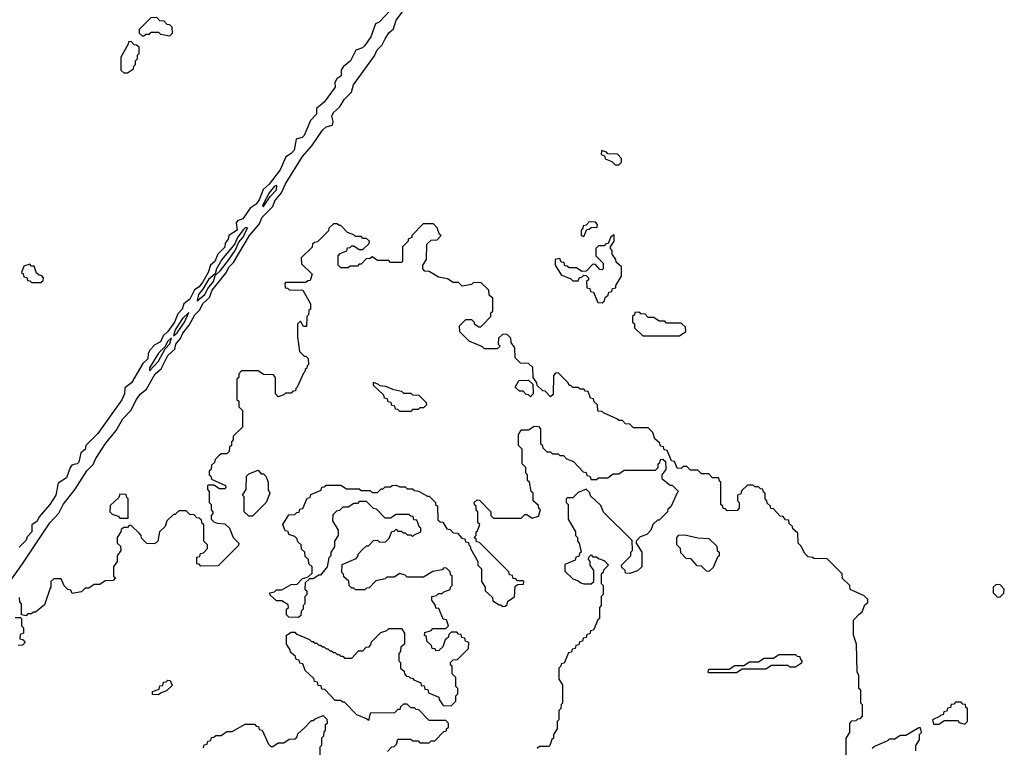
# Model space of a CAD drawing. Extents: x 2889633 to 3052318, y 540750 to 918690.
# Tile 368 of 656: x 2949750 to 2955100, y 782575 to 786528. Entities that reach past the tile are written whole.
import ezdxf

# ---------------------------------------------------------------- set-up
doc = ezdxf.new("R2010")
doc.units = 0

msp = doc.modelspace()

# ---------------------------------------------------------------- linework, layer by layer
at = {"layer": '0CON02XD'}
for points in [[(2949695, 783472.5), (2949765, 783572.5), (2949914, 783795), (2949962.3, 783847.7), (2949986, 783895), (2950052.3, 783977.7), (2950115, 784076.7), (2950148.8, 784111.2), (2950164, 784145), (2950215.8, 784225), (2950274.1, 784295.9), (2950310.3, 784359.7), (2950353.8, 784405), (2950384, 784465), (2950405, 784493.3), (2950438.3, 784521.7), (2950486.7, 784605), (2950518.3, 784631.7), (2950555, 784703.3), (2950592.5, 784737.5), (2950598.8, 784765), (2950624.1, 784795.9), (2950636.2, 784825), (2950670.8, 784869.2), (2950700.8, 784925), (2950728.8, 784951.2), (2950744.5, 784985.5), (2950781.7, 785018.3), (2950795, 785058.8), (2950869.4, 785150.6), (2950888, 785185), (2950911.7, 785208.3), (2950998, 785355), (2951052, 785418), (2951068, 785455), (2951126.1, 785513.9), (2951136.7, 785545), (2951172.9, 785587.1), (2951195, 785636.7), (2951285.8, 785785), (2951336.9, 785843.1), (2951395, 785928.8), (2951415, 785946), (2951450, 785955), (2951452.5, 785975), (2951446, 786005), (2951455, 786023.3), (2951487.7, 786052.3), (2951515, 786096.7), (2951553.3, 786135), (2951564.2, 786175), (2951677.5, 786332.5), (2951692, 786365), (2951718.8, 786391.2), (2951736, 786424), (2951755, 786456.7), (2951780.7, 786479.3), (2951796.2, 786525), (2951840, 786585)], [(2951765, 786580), (2951702.5, 786515), (2951682.5, 786505), (2951658.8, 786435), (2951625, 786387.5), (2951612.5, 786375), (2951577, 786363), (2951547.5, 786305), (2951507, 786273), (2951497.5, 786255), (2951496.1, 786223.9), (2951473.6, 786206.4), (2951463, 786187), (2951465, 786162.5), (2951405, 786080), (2951362.5, 786045), (2951362.5, 786015), (2951329.3, 785980.7), (2951295, 785900), (2951285, 785888.8), (2951251.7, 785878.3), (2951240.9, 785819.1), (2951225, 785801.2), (2951196.4, 785783.6), (2951165, 785713.3), (2951106.2, 785635), (2951073.8, 785606.2), (2951051.3, 785548.7), (2951035, 785526.2), (2951002.5, 785505), (2950963, 785447), (2950933.3, 785435), (2950926.7, 785425), (2950931.2, 785385), (2950886.7, 785355), (2950882.5, 785335), (2950866.7, 785313.3), (2950865, 785292.5), (2950825.9, 785254.1), (2950811.2, 785215), (2950786.2, 785193.8), (2950773.8, 785155), (2950745, 785104.2), (2950725, 785076.2), (2950700, 785060), (2950675, 785010), (2950642.5, 784985), (2950633.3, 784955), (2950609.3, 784930.7), (2950590.8, 784885), (2950555, 784833.8), (2950529.3, 784810.7), (2950515, 784777.5), (2950485, 784762.5), (2950457, 784733), (2950447.5, 784715), (2950446.2, 784685), (2950419.3, 784660.7), (2950356.7, 784555), (2950321.2, 784528.8), (2950320, 784495), (2950305, 784463.3), (2950175, 784280), (2950110, 784215), (2950105, 784192.5), (2950082.5, 784175), (2950072, 784125), (2950062.5, 784115), (2950045, 784112), (2950032.5, 784107.5), (2950024.1, 784095.9), (2950005, 784040), (2949959.3, 784010.7), (2949946, 783945), (2949913.8, 783895), (2949855, 783827.5), (2949845.6, 783804.4), (2949816.2, 783783.8), (2949815.8, 783745), (2949791.4, 783718.6), (2949785, 783700), (2949747.7, 783662.3)], [(2950565, 786440), (2950580, 786455), (2950578.3, 786488.3), (2950565, 786500), (2950551.7, 786501.7), (2950535, 786520), (2950511.7, 786521.7), (2950495, 786540), (2950461.7, 786538.3), (2950400, 786475), (2950400, 786455), (2950415, 786440), (2950425, 786440), (2950435, 786450), (2950455, 786450), (2950465, 786460), (2950505, 786460), (2950515, 786450), (2950565, 786440)], [(2950335, 786240), (2950368.3, 786261.7), (2950370, 786275), (2950380, 786285), (2950380, 786305), (2950390, 786315), (2950390, 786335), (2950400, 786345), (2950398.3, 786378.3), (2950385, 786390), (2950371.7, 786391.7), (2950355, 786410), (2950341.7, 786408.3), (2950340, 786395), (2950300, 786325), (2950300, 786255), (2950315, 786240), (2950335, 786240)], [(2953005, 785740), (2953020, 785755), (2953020, 785775), (2952998.3, 785798.3), (2952945, 785800), (2952938.3, 785808.3), (2952911.7, 785818.3), (2952910, 785795), (2952928.3, 785788.3), (2952931.7, 785771.7), (2952968.3, 785758.3), (2952985, 785740), (2953005, 785740)], [(2951075, 785512.5), (2951111.7, 785568.3), (2951145, 785603.3), (2951147, 785627), (2951135, 785623.3), (2951105, 785587.5), (2951075, 785530), (2951070, 785515), (2951075, 785512.5)], [(2954240, 782535), (2954240, 782625), (2954260, 782655), (2954260, 782705), (2954271.7, 782718.3), (2954295, 782720), (2954305, 782730), (2954318.3, 782731.7), (2954330, 782745), (2954330, 782805), (2954320, 782815), (2954320, 782885), (2954310, 782895), (2954310, 782965), (2954300, 782985), (2954297.5, 783135), (2954280, 783185), (2954280, 783265), (2954311.7, 783298.3), (2954328.3, 783311.7), (2954341.7, 783348.3), (2954358.3, 783361.7), (2954358.3, 783378.3), (2954338.3, 783398.3), (2954261.7, 783431.7), (2954260, 783455), (2954221.7, 783491.7), (2954218.3, 783518.3), (2954138.3, 783598.3), (2954065, 783600), (2954057, 783607), (2954035, 783610), (2954015, 783630), (2953997, 783667), (2953980, 783685), (2953978.3, 783738.3), (2953951.7, 783761.7), (2953950, 783775), (2953931.7, 783791.7), (2953928.3, 783808.3), (2953911.7, 783811.7), (2953898.3, 783828.3), (2953881.7, 783831.7), (2953845, 783870), (2953831.7, 783871.7), (2953830, 783885), (2953811.7, 783901.7), (2953810, 783915), (2953800, 783925), (2953800, 783955), (2953791.7, 783961.7), (2953788.3, 783978.3), (2953775, 783980), (2953765, 783990), (2953745, 783990), (2953735, 784000), (2953705, 784000), (2953671.7, 783968.3), (2953668.3, 783951.7), (2953650, 783945), (2953650, 783915), (2953660, 783905), (2953660, 783875), (2953648.3, 783861.7), (2953595, 783860), (2953585, 783870), (2953571.7, 783871.7), (2953570, 783885), (2953560, 783895), (2953560, 784015), (2953551.7, 784021.7), (2953548.3, 784038.3), (2953515, 784040), (2953495, 784060), (2953455, 784060), (2953435, 784080), (2953395, 784080), (2953375, 784100), (2953355, 784100), (2953345, 784090), (2953321.7, 784091.7), (2953308.3, 784128.3), (2953291.7, 784131.7), (2953268.3, 784188.3), (2953251.7, 784191.7), (2953248.3, 784208.3), (2953231.7, 784211.7), (2953228.3, 784228.3), (2953201.7, 784251.7), (2953190, 784285), (2953165, 784310), (2953085, 784310), (2953065, 784330), (2953041.7, 784331.7), (2953025, 784350), (2953005, 784350), (2952995, 784360), (2952921.7, 784391.7), (2952915, 784400), (2952891.7, 784401.7), (2952890, 784435), (2952871.7, 784451.7), (2952868.3, 784468.3), (2952851.7, 784471.7), (2952838.3, 784508.3), (2952825, 784510), (2952815, 784520), (2952795, 784520), (2952785, 784530), (2952755, 784530), (2952745, 784540), (2952735, 784540), (2952730, 784555), (2952675, 784610), (2952661.7, 784608.3), (2952650, 784595), (2952648.3, 784491.7), (2952635, 784480), (2952605, 784510), (2952591.7, 784511.7), (2952561.7, 784541.7), (2952560, 784555), (2952540, 784585), (2952538.3, 784638.3), (2952515, 784660), (2952471.7, 784661.7), (2952441.7, 784691.7), (2952440, 784745), (2952420, 784775), (2952418.3, 784798.3), (2952398.3, 784818.3), (2952375, 784820), (2952351.7, 784798.3), (2952350, 784765), (2952360, 784755), (2952345, 784740), (2952275, 784740), (2952265, 784750), (2952191.7, 784781.7), (2952141.7, 784831.7), (2952140, 784865), (2952175, 784900), (2952205, 784900), (2952220, 784885), (2952220, 784875), (2952245, 784860), (2952255, 784860), (2952268.3, 784871.7), (2952310, 784915), (2952310, 784935), (2952320, 784945), (2952320, 785015), (2952301.7, 785031.7), (2952298.3, 785058.3), (2952258.3, 785098.3), (2952215, 785100), (2952205, 785090), (2952155, 785080), (2952135, 785100), (2952105, 785100), (2952075, 785120), (2952025, 785130), (2951975, 785160), (2951951.7, 785161.7), (2951940, 785175), (2951940, 785195), (2951960, 785225), (2951961.7, 785308.3), (2951985, 785330), (2952018.3, 785331.7), (2952040, 785355), (2952031.7, 785361.7), (2952018.3, 785398.3), (2951998.3, 785418.3), (2951941.7, 785418.3), (2951880, 785355), (2951880, 785345), (2951860, 785335), (2951860, 785325), (2951830, 785295), (2951830, 785215), (2951825, 785210), (2951765, 785210), (2951755, 785220), (2951695, 785220), (2951665, 785240), (2951655, 785230), (2951631.7, 785228.3), (2951605, 785200), (2951595, 785200), (2951585, 785190), (2951545, 785190), (2951535, 785180), (2951495, 785180), (2951480, 785195), (2951480, 785245), (2951491.7, 785258.3), (2951528.3, 785271.7), (2951531.7, 785288.3), (2951545, 785290), (2951555, 785300), (2951565, 785300), (2951595, 785280), (2951615, 785280), (2951648.3, 785311.7), (2951650, 785325), (2951635, 785340), (2951615, 785340), (2951605, 785350), (2951575, 785350), (2951565, 785360), (2951531.7, 785371.7), (2951495, 785410), (2951485, 785410), (2951475, 785420), (2951455, 785420), (2951430, 785395), (2951428.3, 785381.7), (2951368.3, 785321.7), (2951351.7, 785318.3), (2951341.7, 785308.3), (2951338.3, 785291.7), (2951280, 785235), (2951281.7, 785201.7), (2951340, 785145), (2951328.3, 785111.7), (2951315, 785110), (2951305, 785100), (2951195, 785100), (2951190, 785095), (2951191.7, 785071.7), (2951205, 785070), (2951215, 785060), (2951288.3, 785058.3), (2951330, 784985), (2951330, 784955), (2951321.7, 784948.3), (2951320, 784925), (2951310, 784915), (2951308.3, 784861.7), (2951291.7, 784861.7), (2951275, 784890), (2951260, 784875), (2951260, 784805), (2951270, 784725), (2951295, 784700), (2951305, 784700), (2951318.3, 784688.3), (2951320, 784655), (2951311.7, 784648.3), (2951310, 784635), (2951301.7, 784628.3), (2951300, 784615), (2951291.7, 784608.3), (2951258.3, 784531.7), (2951250, 784525), (2951248.3, 784511.7), (2951235, 784510), (2951225, 784500), (2951195, 784500), (2951185, 784490), (2951155, 784480), (2951140, 784495), (2951140, 784585), (2951128.3, 784598.3), (2951075, 784600), (2951045, 784620), (2950955, 784620), (2950940, 784605), (2950940, 784585), (2950930, 784575), (2950930, 784465), (2950940, 784455), (2950940, 784425), (2950960, 784405), (2950960, 784315), (2950910, 784265), (2950910, 784245), (2950900, 784235), (2950900, 784215), (2950890, 784205), (2950888.3, 784181.7), (2950875, 784170), (2950845, 784170), (2950831.7, 784158.3), (2950811.7, 784138.3), (2950808.3, 784121.7), (2950791.7, 784108.3), (2950790, 784085), (2950780, 784075), (2950780, 784055), (2950788.3, 784048.3), (2950791.7, 784031.7), (2950868.3, 783998.3), (2950870, 783985), (2950865, 783980), (2950835, 783980), (2950805, 784000), (2950775, 784000), (2950770, 783995), (2950770, 783975), (2950780, 783965), (2950780, 783905), (2950790, 783895), (2950790, 783865), (2950800, 783855), (2950800, 783845), (2950790, 783835), (2950790, 783815), (2950805, 783800), (2950823, 783793), (2950865, 783790), (2950890, 783765), (2950910, 783715), (2950940, 783685), (2950938.3, 783671.7), (2950828.3, 783561.7), (2950735, 783560), (2950725, 783570), (2950711.7, 783571.7), (2950711.7, 783608.3), (2950728.3, 783611.7), (2950731.7, 783628.3), (2950748.3, 783631.7), (2950770, 783655), (2950770, 783675), (2950750, 783695), (2950750, 783785), (2950741.7, 783791.7), (2950738.3, 783808.3), (2950725, 783820), (2950711.7, 783821.7), (2950698.3, 783838.3), (2950675, 783840), (2950655, 783860), (2950615, 783860), (2950595, 783840), (2950585, 783840), (2950550, 783805), (2950540, 783775), (2950510, 783745), (2950500, 783695), (2950485, 783680), (2950441.7, 783681.7), (2950411.7, 783711.7), (2950410, 783725), (2950398.3, 783738.3), (2950355, 783780), (2950345, 783780), (2950335, 783770), (2950315, 783770), (2950301.7, 783758.3), (2950300, 783745), (2950280, 783715), (2950280, 783685), (2950298.3, 783668.3), (2950300, 783645), (2950280, 783615), (2950280, 783585), (2950260, 783555), (2950260, 783505), (2950270, 783495), (2950258.3, 783481.7), (2950215, 783480), (2950185, 783460), (2950155, 783460), (2950125, 783440), (2950105, 783440), (2950085, 783420), (2950035, 783410), (2950028.3, 783428.3), (2950011.7, 783431.7), (2949991.7, 783451.7), (2949975, 783490), (2949935, 783490), (2949920, 783475), (2949920, 783445), (2949915, 783440)], [(2950715, 785000), (2950756, 785035), (2950771.9, 785068.1), (2950802.5, 785105), (2950811.7, 785138.3), (2950841.2, 785165), (2950885, 785221.2), (2950921.2, 785275), (2950940.8, 785319.2), (2950965, 785346.7), (2950988.3, 785398.3), (2950975, 785396.7), (2950965, 785386.7), (2950934, 785345), (2950919.2, 785310.8), (2950848.8, 785225), (2950818.8, 785175), (2950813, 785147), (2950775, 785116), (2950745.8, 785064.2), (2950720.8, 785035), (2950715, 785000)], [(2952815, 785350), (2952831.7, 785388.3), (2952845, 785390), (2952855, 785400), (2952888.3, 785401.7), (2952890, 785415), (2952878.3, 785428.3), (2952845, 785430), (2952828.3, 785411.7), (2952811.7, 785408.3), (2952810, 785395), (2952800, 785385), (2952800, 785355), (2952815, 785350)], [(2952915, 784990), (2952928.3, 785001.7), (2952931.7, 785018.3), (2952948.3, 785031.7), (2952951.7, 785048.3), (2952968.3, 785051.7), (2952971.7, 785068.3), (2952988.3, 785071.7), (2952990, 785085), (2953020, 785135), (2953020, 785185), (2952991.7, 785211.7), (2952990, 785225), (2952970, 785255), (2952970, 785275), (2952960, 785285), (2952960, 785295), (2952980, 785325), (2952980, 785360), (2952961.7, 785348.3), (2952948.3, 785311.7), (2952935, 785310), (2952925, 785300), (2952895, 785300), (2952880, 785285), (2952880, 785245), (2952920, 785205), (2952920, 785175), (2952915, 785170), (2952901.7, 785171.7), (2952878.3, 785198.3), (2952865, 785200), (2952828.3, 785161.7), (2952805, 785160), (2952775, 785180), (2952735, 785180), (2952725, 785190), (2952711.7, 785191.7), (2952708.3, 785208.3), (2952691.7, 785211.7), (2952685, 785230), (2952660, 785225), (2952660, 785195), (2952691.7, 785141.7), (2952745, 785120), (2952755, 785110), (2952785, 785110), (2952791.7, 785128.3), (2952805, 785130), (2952815, 785140), (2952828.3, 785138.3), (2952840, 785125), (2952840, 785115), (2952830, 785105), (2952831.7, 785071.7), (2952848.3, 785068.3), (2952851.7, 785051.7), (2952868.3, 785048.3), (2952891.7, 784991.7), (2952915, 784990)], [(2949865, 785100), (2949878.3, 785111.7), (2949880, 785125), (2949868.3, 785138.3), (2949855, 785140), (2949841.7, 785151.7), (2949828.3, 785188.3), (2949815, 785190), (2949805, 785200), (2949771.7, 785188.3), (2949760, 785155), (2949768.3, 785148.3), (2949771.7, 785131.7), (2949788.3, 785128.3), (2949791.7, 785111.7), (2949805, 785110), (2949815, 785100), (2949865, 785100)], [(2950585, 784810), (2950605, 784827.5), (2950646, 784885), (2950668.3, 784938.3), (2950634.5, 784905.5), (2950595, 784842.5), (2950585, 784810)], [(2953335, 784810), (2953370, 784835), (2953368.3, 784858.3), (2953345, 784880), (2953265, 784880), (2953255, 784890), (2953225, 784890), (2953195, 784910), (2953165, 784910), (2953148.3, 784928.3), (2953125, 784930), (2953115, 784940), (2953091.7, 784938.3), (2953090, 784925), (2953080, 784915), (2953080, 784885), (2953090, 784875), (2953090, 784855), (2953135, 784810), (2953335, 784810)], [(2950455, 784620), (2950505, 784673.3), (2950540.7, 784739.3), (2950565, 784767.5), (2950575, 784800), (2950555, 784782.5), (2950539.3, 784750.7), (2950505, 784716.7), (2950455, 784637.5), (2950455, 784620)], [(2951875, 784400), (2951815, 784400), (2951805, 784410), (2951791.7, 784411.7), (2951788.3, 784428.3), (2951771.7, 784431.7), (2951768.3, 784448.3), (2951751.7, 784451.7), (2951748.3, 784468.3), (2951731.7, 784471.7), (2951728.3, 784488.3), (2951671.7, 784541.7), (2951671.7, 784558.3), (2951698.3, 784548.3), (2951705, 784540), (2951737, 784537), (2951775, 784520), (2951825, 784510), (2951835, 784500), (2951875, 784500), (2951885, 784490), (2951918.3, 784488.3), (2951958.3, 784448.3), (2951960, 784435), (2951945, 784420), (2951925, 784420), (2951915, 784410), (2951885, 784410), (2951875, 784400)], [(2952525, 784480), (2952515, 784490), (2952501.7, 784491.7), (2952485, 784510), (2952465, 784510), (2952441.7, 784531.7), (2952461.7, 784568.3), (2952515, 784570), (2952538.3, 784548.3), (2952540, 784495), (2952525, 784480)], [(2951671.7, 783871.7), (2951635, 783910), (2951595, 783910), (2951585, 783900), (2951565, 783900), (2951535, 783880), (2951505, 783880), (2951488.3, 783861.7), (2951471.7, 783858.3), (2951451.7, 783838.3), (2951450, 783805), (2951480, 783755), (2951480, 783725), (2951460, 783695), (2951460, 783665), (2951440, 783635), (2951440, 783615), (2951430, 783605), (2951420, 783555), (2951385, 783510), (2951375, 783510), (2951345, 783490), (2951325, 783490), (2951301.7, 783468.3), (2951300, 783435), (2951310, 783425), (2951310, 783405), (2951300, 783395), (2951300, 783355), (2951290, 783345), (2951290, 783325), (2951280, 783315), (2951278.3, 783291.7), (2951265, 783280), (2951211.7, 783281.7), (2951200, 783295), (2951200, 783325), (2951210, 783335), (2951208.3, 783348.3), (2951175, 783370), (2951145, 783370), (2951111.7, 783401.7), (2951110, 783415), (2951135, 783420), (2951145, 783430), (2951175, 783430), (2951225, 783460), (2951258.3, 783461.7), (2951285, 783490), (2951318.3, 783501.7), (2951338.3, 783521.7), (2951340, 783555), (2951321.7, 783571.7), (2951320, 783595), (2951301.7, 783611.7), (2951300, 783635), (2951281.7, 783651.7), (2951280, 783675), (2951261.7, 783691.7), (2951258.3, 783708.3), (2951245, 783720), (2951211.7, 783731.7), (2951208.3, 783748.3), (2951191.7, 783751.7), (2951180, 783785), (2951211.7, 783838.3), (2951245, 783840), (2951255, 783850), (2951268.3, 783851.7), (2951271.7, 783868.3), (2951288.3, 783871.7), (2951311.7, 783928.3), (2951328.3, 783931.7), (2951331.7, 783948.3), (2951388.3, 783971.7), (2951391.7, 783988.3), (2951405, 783990), (2951415, 784000), (2951495, 784000), (2951525, 783980), (2951595, 783980), (2951605, 783970), (2951655, 783970), (2951665, 783960), (2951695, 783960), (2951715, 783980), (2951725, 783980), (2951735, 783990), (2951765, 783990), (2951773, 783997), (2951795, 784000), (2951815, 783990), (2951845, 783990), (2951855, 783980), (2951885, 783980), (2951895, 783970), (2951917, 783967), (2951965, 783940), (2951975, 783940), (2952010, 783905), (2952010, 783895), (2952020, 783885), (2952021.7, 783811.7), (2952035, 783800), (2952048.3, 783798.3), (2952071.7, 783761.7), (2952088.3, 783758.3), (2952105, 783740), (2952128.3, 783738.3), (2952151.7, 783711.7), (2952168.3, 783708.3), (2952171.7, 783691.7), (2952188.3, 783688.3), (2952190, 783675), (2952198.3, 783668.3), (2952200, 783655), (2952240, 783585), (2952240, 783565), (2952260, 783545), (2952260, 783475), (2952280, 783445), (2952280, 783425), (2952318.3, 783388.3), (2952321.7, 783371.7), (2952355, 783350), (2952365, 783350), (2952375, 783340), (2952388.3, 783341.7), (2952398.3, 783351.7), (2952401.7, 783368.3), (2952438.3, 783391.7), (2952441.7, 783448.3), (2952455, 783460), (2952488.3, 783461.7), (2952490, 783475), (2952485, 783480), (2952455, 783480), (2952445, 783490), (2952431.7, 783491.7), (2952428.3, 783508.3), (2952411.7, 783511.7), (2952408.3, 783528.3), (2952248.3, 783688.3), (2952231.7, 783691.7), (2952230, 783705), (2952220, 783715), (2952230, 783725), (2952230, 783745), (2952238.3, 783751.7), (2952250, 783785), (2952240, 783795), (2952240, 783855), (2952230, 783865), (2952230, 783885), (2952221.7, 783891.7), (2952220, 783905), (2952235, 783920), (2952248.3, 783918.3), (2952310, 783855), (2952310, 783835), (2952325, 783820), (2952475, 783820), (2952495, 783840), (2952505, 783840), (2952535, 783820), (2952568.3, 783831.7), (2952580, 783865), (2952571.7, 783871.7), (2952568.3, 783888.3), (2952540, 783915), (2952540, 783955), (2952530, 783965), (2952520, 784015), (2952510, 784025), (2952510, 784055), (2952500, 784065), (2952500, 784095), (2952480, 784115), (2952480, 784195), (2952460, 784215), (2952460, 784275), (2952475, 784300), (2952515, 784300), (2952545, 784320), (2952568.3, 784318.3), (2952580, 784305), (2952580, 784225), (2952588.3, 784218.3), (2952591.7, 784201.7), (2952615, 784180), (2952635, 784180), (2952645, 784170), (2952675, 784170), (2952685, 784160), (2952705, 784160), (2952721.7, 784141.7), (2952758.3, 784128.3), (2952811.7, 784071.7), (2952828.3, 784068.3), (2952831.7, 784051.7), (2952848.3, 784048.3), (2952855, 784030), (2952885, 784030), (2952895, 784040), (2952945, 784040), (2952975, 784060), (2953005, 784060), (2953035, 784080), (2953205, 784080), (2953220, 784095), (2953220, 784115), (2953228.3, 784121.7), (2953231.7, 784138.3), (2953245, 784140), (2953258.3, 784128.3), (2953260, 784085), (2953240, 784055), (2953240, 784035), (2953285, 784000), (2953295, 784000), (2953330, 783965), (2953321.7, 783958.3), (2953288.3, 783881.7), (2953271.7, 783868.3), (2953270, 783855), (2953225, 783810), (2953215, 783810), (2953190, 783785), (2953180, 783755), (2953158.3, 783731.7), (2953121.7, 783718.3), (2953100, 783695), (2953100, 783685), (2953130, 783635), (2953130, 783555), (2953107, 783533), (2953065, 783520), (2953041.7, 783521.7), (2953040, 783535), (2953021.7, 783551.7), (2953020, 783565), (2953070, 783615), (2953070, 783635), (2953080, 783645), (2953078.3, 783698.3), (2952921.7, 783851.7), (2952908.3, 783888.3), (2952851.7, 783941.7), (2952848.3, 783958.3), (2952828.3, 783978.3), (2952785, 783960), (2952755, 783930), (2952725, 783930), (2952720, 783925), (2952720, 783905), (2952730, 783895), (2952730, 783815), (2952770, 783745), (2952770, 783725), (2952780, 783715), (2952780, 783695), (2952790, 783685), (2952800, 783635), (2952791.7, 783628.3), (2952788.3, 783611.7), (2952771.7, 783608.3), (2952768.3, 783591.7), (2952711.7, 783568.3), (2952711.7, 783531.7), (2952755, 783490), (2952785, 783480), (2952798.3, 783468.3), (2952815, 783462.5), (2952855, 783462.5), (2952870, 783475), (2952870, 783535), (2952850, 783565), (2952850, 783585), (2952840, 783595), (2952841.7, 783608.3), (2952855, 783620), (2952865, 783610), (2952885, 783610), (2952895, 783600), (2952925, 783590), (2952950, 783565), (2952921.7, 783538.3), (2952920, 783525), (2952910, 783515), (2952910, 783465), (2952920, 783455), (2952920, 783405), (2952910, 783395), (2952910, 783345), (2952900, 783335), (2952900, 783275), (2952891.7, 783268.3), (2952868.3, 783211.7), (2952851.7, 783208.3), (2952848.3, 783191.7), (2952831.7, 783188.3), (2952828.3, 783171.7), (2952811.7, 783168.3), (2952808.3, 783151.7), (2952791.7, 783148.3), (2952788.3, 783131.7), (2952771.7, 783128.3), (2952768.3, 783111.7), (2952751.7, 783108.3), (2952748.3, 783091.7), (2952731.7, 783088.3), (2952708.3, 783031.7), (2952691.7, 783028.3), (2952690, 783015), (2952680, 783005), (2952680, 782945), (2952700, 782915), (2952700, 782815), (2952691.7, 782808.3), (2952690, 782785), (2952680, 782775), (2952680, 782725), (2952670, 782715), (2952670, 782675), (2952650, 782645), (2952650, 782625), (2952641.7, 782618.3), (2952630, 782585), (2952625, 782580), (2952575, 782580), (2952561.7, 782568.3)], [(2951015, 783830), (2950995, 783830), (2950970, 783855), (2950970, 783935), (2950960, 783945), (2950980, 783975), (2950981.7, 784048.3), (2950995, 784060), (2951045, 784080), (2951061.7, 784061.7), (2951075, 784060), (2951088.3, 784048.3), (2951100, 784015), (2951100, 783975), (2951110, 783955), (2951090, 783905), (2951015, 783830)], [(2950340, 783820), (2950340, 783925), (2950331.7, 783931.7), (2950328.3, 783948.3), (2950295, 783950), (2950288.3, 783931.7), (2950241.7, 783888.3), (2950240, 783855), (2950251.7, 783841.7), (2950285, 783830), (2950295, 783820), (2950335, 783820), (2950340, 783820)], [(2951748.3, 782551.7), (2951771.7, 782578.3), (2951785, 782580), (2951798.3, 782591.7), (2951805, 782620), (2951875, 782620), (2951885, 782610), (2951915, 782610), (2951925, 782600), (2951975, 782600), (2951985, 782610), (2952005, 782610), (2952055, 782660), (2952070, 782665), (2952070, 782675), (2952080, 782685), (2952080, 782705), (2952065, 782720), (2951975, 782720), (2951918.3, 782778.3), (2951905, 782780), (2951895, 782790), (2951875, 782790), (2951855, 782810), (2951835, 782810), (2951820, 782795), (2951815, 782780), (2951805, 782780), (2951787, 782763), (2951655, 782760), (2951645, 782720), (2951635, 782730), (2951581.7, 782751.7), (2951515, 782820), (2951505, 782820), (2951495, 782830), (2951465, 782830), (2951408.3, 782888.3), (2951391.7, 782891.7), (2951388.3, 782908.3), (2951371.7, 782911.7), (2951368.3, 782928.3), (2951351.7, 782931.7), (2951348.3, 782948.3), (2951301.7, 782991.7), (2951288.3, 783028.3), (2951271.7, 783031.7), (2951268.3, 783048.3), (2951251.7, 783051.7), (2951248.3, 783068.3), (2951221.7, 783091.7), (2951220, 783105), (2951200, 783135), (2951200, 783185), (2951225, 783200), (2951245, 783200), (2951251.7, 783191.7), (2951325, 783160), (2951335, 783150), (2951345, 783150), (2951355, 783140), (2951365, 783140), (2951375, 783130), (2951385, 783130), (2951395, 783120), (2951405, 783120), (2951415, 783110), (2951425, 783110), (2951435, 783100), (2951445, 783100), (2951455, 783090), (2951465, 783090), (2951475, 783080), (2951485, 783080), (2951495, 783070), (2951505, 783070), (2951515, 783060), (2951555, 783060), (2951591.7, 783098.3), (2951615, 783100), (2951631.7, 783118.3), (2951648.3, 783121.7), (2951658.3, 783131.7), (2951661.7, 783148.3), (2951711.7, 783198.3), (2951745, 783210), (2951755, 783220), (2951825, 783220), (2951840, 783195), (2951840, 783135), (2951821.7, 783118.3), (2951820, 783095), (2951810, 783085), (2951810, 783045), (2951820, 783035), (2951820, 783005), (2951838.3, 782988.3), (2951840, 782975), (2951851.7, 782961.7), (2951865, 782960), (2951871.7, 782951.7), (2951885, 782950), (2951891.7, 782941.7), (2951930, 782925), (2951931.7, 782911.7), (2951948.3, 782908.3), (2951951.7, 782891.7), (2951968.3, 782888.3), (2951971.7, 782871.7), (2952028.3, 782848.3), (2952030, 782835), (2952051.7, 782801.7), (2952095, 782800), (2952120, 782825), (2952120, 782855), (2952130, 782865), (2952130, 782895), (2952120, 782905), (2952120, 782955), (2952100, 782975), (2952100, 783015), (2952091.7, 783021.7), (2952090, 783035), (2952105, 783050), (2952128.3, 783051.7), (2952188.3, 783111.7), (2952190, 783145), (2952171.7, 783151.7), (2952168.3, 783168.3), (2952151.7, 783171.7), (2952148.3, 783188.3), (2952135, 783190), (2952125, 783200), (2952095, 783200), (2952081.7, 783188.3), (2952078.3, 783171.7), (2952061.7, 783158.3), (2952048.3, 783121.7), (2952028.3, 783101.7), (2952015, 783100), (2952005, 783110), (2951991.7, 783111.7), (2951988.3, 783128.3), (2951961.7, 783151.7), (2951960, 783175), (2951950, 783185), (2951951.7, 783198.3), (2951985, 783210), (2951995, 783220), (2952065, 783220), (2952080, 783235), (2952068.3, 783268.3), (2952051.7, 783271.7), (2952028.3, 783328.3), (2952011.7, 783331.7), (2952010, 783345), (2951990, 783375), (2951990, 783395), (2952015, 783400), (2952025, 783410), (2952045, 783410), (2952055, 783420), (2952088.3, 783431.7), (2952090, 783445), (2952100, 783455), (2952100, 783505), (2952091.7, 783511.7), (2952088.3, 783528.3), (2952068.3, 783548.3), (2952055, 783550), (2952045, 783540), (2951995, 783530), (2951945, 783500), (2951855, 783500), (2951845, 783510), (2951815, 783520), (2951785, 783500), (2951745, 783500), (2951735, 783490), (2951685, 783480), (2951648.3, 783441.7), (2951635, 783440), (2951625, 783430), (2951575, 783430), (2951565, 783440), (2951555, 783440), (2951540, 783455), (2951538.3, 783478.3), (2951511.7, 783501.7), (2951510, 783515), (2951500, 783525), (2951501.7, 783568.3), (2951578.3, 783601.7), (2951590, 783615), (2951590, 783625), (2951611.7, 783648.3), (2951635, 783670), (2951645, 783670), (2951671.7, 783698.3), (2951695, 783700), (2951705, 783690), (2951738.3, 783691.7), (2951758.3, 783711.7), (2951771.7, 783748.3), (2951785, 783750), (2951795, 783760), (2951805, 783750), (2951825, 783750), (2951835, 783740), (2951845, 783740), (2951855, 783730), (2951875, 783730), (2951885, 783720), (2951891.7, 783728.3), (2951930, 783745), (2951930, 783765), (2951921.7, 783771.7), (2951908.3, 783808.3), (2951891.7, 783811.7), (2951888.3, 783828.3), (2951875, 783830), (2951865, 783840), (2951795, 783840), (2951765, 783820), (2951735, 783820), (2951688.3, 783868.3), (2951671.7, 783871.7)], [(2953495, 783530), (2953481.7, 783531.7), (2953455, 783560), (2953431.7, 783561.7), (2953398.3, 783598.3), (2953371.7, 783601.7), (2953341.7, 783631.7), (2953340, 783655), (2953320, 783675), (2953320, 783715), (2953331.7, 783728.3), (2953365, 783730), (2953435, 783712.5), (2953495, 783710), (2953538.3, 783668.3), (2953540, 783645), (2953550, 783635), (2953550, 783615), (2953541.7, 783608.3), (2953518.3, 783551.7), (2953495, 783530)], [(2955075, 783390), (2955098.3, 783411.7), (2955100, 783435), (2955078.3, 783458.3), (2955055, 783460), (2955040, 783445), (2955040, 783415), (2955061.7, 783391.7), (2955075, 783390)], [(2949915, 783440), (2949885, 783350), (2949835, 783310), (2949825, 783310), (2949815, 783300), (2949795, 783300), (2949785, 783290), (2949760, 783295), (2949760, 783355), (2949750, 783365), (2949748.3, 783388.3)], [(2949725, 783280), (2949755, 783280), (2949760, 783275), (2949760, 783235), (2949770, 783225), (2949770, 783195), (2949751.7, 783188.3), (2949750, 783165), (2949768.3, 783158.3), (2949780, 783145), (2949765, 783130), (2949741.7, 783128.3)], [(2953645, 782980), (2953495, 782980), (2953490, 782985), (2953495, 783000), (2953605, 783000), (2953635, 783020), (2953685, 783020), (2953715, 783040), (2953765, 783040), (2953795, 783060), (2953845, 783060), (2953875, 783080), (2953965, 783080), (2953975, 783070), (2953988.3, 783068.3), (2953990, 783055), (2954000, 783045), (2953998.3, 783031.7), (2953965, 783010), (2953935, 783010), (2953925, 783020), (2953835, 783020), (2953805, 783000), (2953675, 783000), (2953645, 782980)], [(2950505, 782860), (2950471.7, 782861.7), (2950471.7, 782878.3), (2950508.3, 782891.7), (2950511.7, 782908.3), (2950528.3, 782911.7), (2950531.7, 782928.3), (2950545, 782930), (2950555, 782940), (2950568.3, 782938.3), (2950578.3, 782911.7), (2950548.3, 782881.7), (2950515, 782870), (2950505, 782860)], [(2954885, 782700), (2954900, 782715), (2954900, 782785), (2954891.7, 782791.7), (2954888.3, 782808.3), (2954875, 782810), (2954865, 782820), (2954835, 782820), (2954825, 782810), (2954811.7, 782808.3), (2954808.3, 782791.7), (2954791.7, 782788.3), (2954788.3, 782771.7), (2954771.7, 782768.3), (2954768.3, 782751.7), (2954755, 782750), (2954748.3, 782741.7), (2954710, 782725), (2954715, 782700), (2954745, 782700), (2954775, 782720), (2954845, 782720), (2954855, 782710), (2954885, 782700)], [(2950748.3, 782571.7), (2950751.7, 782588.3), (2950768.3, 782591.7), (2950771.7, 782608.3), (2950788.3, 782611.7), (2950791.7, 782628.3), (2950805, 782630), (2950815, 782640), (2950845, 782640), (2950875, 782660), (2950905, 782660), (2950975, 782700), (2951025, 782700), (2951035, 782690), (2951048.3, 782688.3), (2951051.7, 782671.7), (2951068.3, 782668.3), (2951101.7, 782591.7), (2951115, 782580), (2951125, 782580), (2951155, 782600), (2951185, 782600), (2951215, 782620), (2951248.3, 782621.7), (2951258.3, 782631.7), (2951261.7, 782648.3), (2951298.3, 782681.7), (2951335, 782720), (2951345, 782720), (2951355, 782730), (2951398.3, 782748.3), (2951418.3, 782728.3), (2951420, 782705), (2951410, 782695), (2951410, 782665), (2951401.7, 782658.3), (2951400, 782635), (2951390, 782625), (2951390, 782585), (2951380, 782575), (2951381.7, 782531.7)], [(2954620, 782555), (2954620, 782585), (2954640, 782615), (2954640, 782645), (2954650, 782655), (2954645, 782680), (2954635, 782680), (2954565, 782640), (2954535, 782640), (2954505, 782620), (2954475, 782620), (2954465, 782610), (2954395, 782580), (2954381.7, 782568.3)]]:
    msp.add_lwpolyline(points, dxfattribs=at)

doc.saveas('drawing.dxf')
